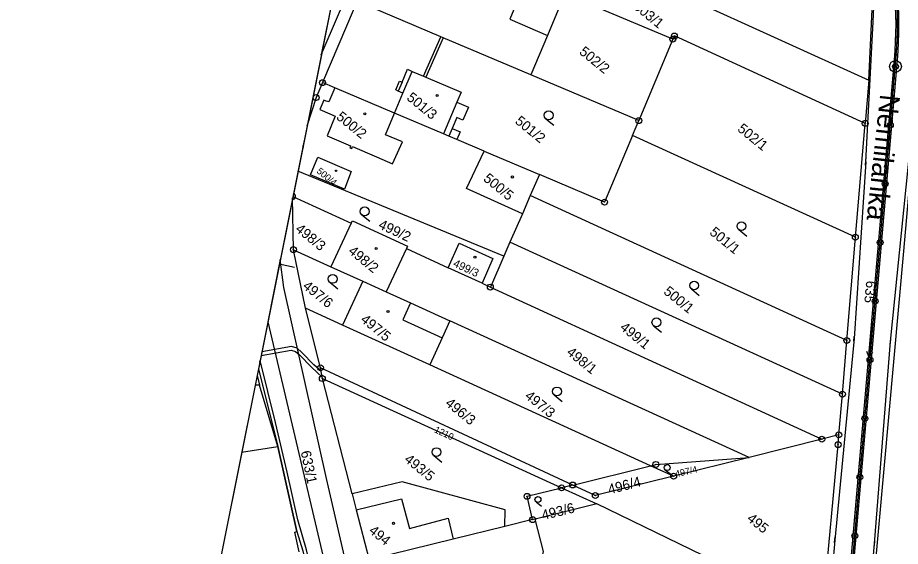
# Model space of a CAD drawing. Extents: x -548552 to -543113, y -1131925 to -1123599.
# Drawn here: x -548177.8 to -548028, y -1130119.2 to -1130029.4 of the extents above; entities that cross this region are included whole.
import ezdxf

# ---------------------------------------------------------------- set-up
doc = ezdxf.new("R2010")
doc.units = 0
for name, color, linetype in [('Hranice parcel', 7, 'Continuous'), ('Parcelní čísla', 7, 'Continuous'), ('Pop  PČ popisy', 7, 'Continuous'), ('Poz předměty', 7, 'Continuous'), ('Profile', 7, 'Continuous'), ('STANIČENÍ', 7, 'Continuous'), ('Vnitřní kresba', 7, 'Continuous'), ('Věcná břemena k části', 7, 'Continuous'), ('Značky bodu BP', 7, 'Continuous'), ('Značky budov', 7, 'Continuous'), ('Značky kultur', 7, 'Continuous')]:
    doc.layers.add(name, color=color, linetype=linetype)

msp = doc.modelspace()

# ---------------------------------------------------------------- linework, layer by layer
at = {"layer": 'Hranice parcel'}
for p, q in [((-548097.62, -1130010.77), (-548033.42, -1130040.08)), ((-548066.66, -1130033.09), (-548084.96, -1130025.33)), ((-548090.74, -1130039.17), (-548105.63, -1130032.85)), ((-548066.66, -1130033.09), (-548072.44, -1130046.93)), ((-548072.44, -1130046.93), (-548090.74, -1130039.17)), ((-548033.42, -1130040.08), (-548034.01, -1130047.39)), ((-548073.5, -1130049.45), (-548072.44, -1130046.93)), ((-548035.68, -1130066.73), (-548034.01, -1130047.39)), ((-548073.5, -1130049.45), (-548078.24, -1130060.77)), ((-548035.68, -1130066.73), (-548073.5, -1130049.45)), ((-548098.68, -1130052.1), (-548103.3, -1130050.14)), ((-548098.68, -1130052.1), (-548089.27, -1130056.09)), ((-548095.33, -1130069.92), (-548130.26, -1130055.5)), ((-548089.27, -1130056.09), (-548090.84, -1130059.67)), ((-548078.24, -1130060.77), (-548089.27, -1130056.09)), ((-548131.03, -1130068.84), (-548131.17, -1130060.04)), ((-548131.12, -1130059.81), (-548121.21, -1130064.35)), ((-548090.84, -1130059.67), (-548092.18, -1130062.73)), ((-548037.14, -1130084.26), (-548090.84, -1130059.67)), ((-548092.18, -1130062.73), (-548094.3, -1130067.56)), ((-548121.21, -1130064.35), (-548124.66, -1130071.74)), ((-548094.3, -1130067.56), (-548095.33, -1130069.92)), ((-548037.88, -1130093.36), (-548094.3, -1130067.56)), ((-548037.14, -1130084.26), (-548035.68, -1130066.73)), ((-548128.98, -1130078.75), (-548131.03, -1130068.84)), ((-548131.03, -1130068.84), (-548124.66, -1130071.74)), ((-548111.87, -1130068.65), (-548115.3, -1130076.02)), ((-548111.87, -1130068.65), (-548104.79, -1130071.9)), ((-548095.33, -1130069.92), (-548097.62, -1130075.19)), ((-548124.66, -1130071.74), (-548119.26, -1130074.21)), ((-548099.01, -1130074.55), (-548104.79, -1130071.9)), ((-548119.26, -1130074.21), (-548122.68, -1130081.63)), ((-548119.26, -1130074.21), (-548115.3, -1130076.02)), ((-548099.01, -1130074.55), (-548097.62, -1130075.19)), ((-548097.62, -1130075.19), (-548041.37, -1130101.02)), ((-548126.44, -1130088.89), (-548128.98, -1130078.75)), ((-548122.68, -1130081.63), (-548128.98, -1130078.75)), ((-548053.71, -1130104.11), (-548104.48, -1130080.95)), ((-548107.89, -1130088.38), (-548122.68, -1130081.63)), ((-548037.88, -1130093.36), (-548037.14, -1130084.26)), ((-548126.12, -1130090.73), (-548126.44, -1130088.89)), ((-548083.65, -1130108.8), (-548126.44, -1130088.89)), ((-548070.42, -1130105.52), (-548107.89, -1130088.38)), ((-548137.21, -1130090.2), (-548136.8, -1130091.82)), ((-548136.8, -1130091.82), (-548137.55, -1130091.87)), ((-548133.68, -1130102.28), (-548136.8, -1130091.82)), ((-548121.09, -1130110.29), (-548126.12, -1130090.73)), ((-548126.12, -1130090.73), (-548085.54, -1130109.27)), ((-548038.5, -1130100.29), (-548037.88, -1130093.36)), ((-548041.37, -1130101.02), (-548053.71, -1130104.11)), ((-548038.5, -1130100.29), (-548041.37, -1130101.02)), ((-548139.82, -1130103.24), (-548133.68, -1130102.28)), ((-548083.65, -1130108.8), (-548070.42, -1130105.52)), ((-548066.52, -1130107.31), (-548070.42, -1130105.52)), ((-548053.71, -1130104.11), (-548066.52, -1130107.31)), ((-548083.65, -1130108.8), (-548085.54, -1130109.27)), ((-548085.54, -1130109.27), (-548079.56, -1130112.01)), ((-548079.56, -1130112.01), (-548090, -1130114.57)), ((-548041.08, -1130130.62), (-548079.56, -1130112.01)), ((-548090.45, -1130114.68), (-548095.14, -1130115.83)), ((-548090, -1130114.57), (-548090.45, -1130114.68))]:
    msp.add_line(p, q, dxfattribs=at)
for points in [[(-548042.54, -1130238.31), (-548033.34, -1130134.21), (-548027.48, -1130069.11), (-548024.87, -1130039.57), (-548023.74, -1130027.7), (-548024.26, -1130024.53), (-548026.75, -1130012.63), (-548032.2, -1129998.46), (-548039.77, -1129984.96)], [(-548033.42, -1130040.08), (-548032.75, -1130026.89), (-548032.81, -1130024.57)], [(-548084.96, -1130025.33), (-548087.93, -1130032.45), (-548090.74, -1130039.17)], [(-548120.25, -1130026.65), (-548120.74, -1130027.84), (-548126.1, -1130040.48)], [(-548105.63, -1130032.85), (-548106, -1130032.69), (-548120.25, -1130026.65)], [(-548105.63, -1130032.85), (-548108.57, -1130039.54), (-548102.55, -1130042.1), (-548103.28, -1130043.8), (-548101.34, -1130044.62), (-548102.28, -1130046.83), (-548103.29, -1130046.4), (-548104.07, -1130048.24), (-548102.74, -1130048.81), (-548103.3, -1130050.14)], [(-548034.01, -1130047.39), (-548066.39, -1130032.56), (-548066.66, -1130033.09)], [(-548126.1, -1130040.48), (-548127.18, -1130043.02), (-548128.73, -1130047.88)], [(-548103.3, -1130050.14), (-548104.64, -1130049.58), (-548105.56, -1130049.19), (-548113.89, -1130045.65), (-548123.99, -1130041.37), (-548126.1, -1130040.48)], [(-548121.22, -1130055.57), (-548122.39, -1130058.54), (-548128.11, -1130056.15), (-548126.89, -1130053.12), (-548121.22, -1130055.57)], [(-548092.18, -1130062.73), (-548101.66, -1130058.46), (-548098.68, -1130052.1)], [(-548121.21, -1130064.35), (-548121.01, -1130063.92), (-548111.7, -1130068.27), (-548111.87, -1130068.65)], [(-548104.79, -1130071.9), (-548102.9, -1130067.72), (-548097.18, -1130070.36), (-548099.01, -1130074.55)], [(-548115.3, -1130076.02), (-548111.17, -1130077.89), (-548104.48, -1130080.95)], [(-548104.48, -1130080.95), (-548105.8, -1130083.83), (-548107.89, -1130088.38)], [(-548041.08, -1130130.62), (-548041.02, -1130128.26), (-548038.61, -1130101.95), (-548038.5, -1130100.29)], [(-548130.08, -1130120.17), (-548130.8, -1130116.8), (-548130.46, -1130116.72), (-548133.68, -1130102.28)], [(-548070.42, -1130105.52), (-548069.52, -1130105.3), (-548053.71, -1130104.11)], [(-548095.14, -1130115.83), (-548095.11, -1130112.99), (-548112.57, -1130108.25), (-548121.09, -1130110.29)], [(-548066.52, -1130107.31), (-548079.81, -1130110.59), (-548083.65, -1130108.8)], [(-548090.45, -1130114.68), (-548091.39, -1130110.72), (-548085.54, -1130109.27)], [(-548121.09, -1130110.29), (-548120.38, -1130113.02), (-548118.17, -1130121.48)], [(-548095.14, -1130115.83), (-548103.95, -1130117.98), (-548118.17, -1130121.48)], [(-548090.46, -1130128.68), (-548088.62, -1130120.09), (-548090, -1130114.57)]]:
    msp.add_lwpolyline(points, dxfattribs=at)
at = {"layer": 'Poz předměty'}
for p, q in [((-548033.89, -1130053.94), (-548032.64, -1130030.18)), ((-548045.91, -1130231.55), (-548029.04, -1130036.61)), ((-548045.41, -1130231.59), (-548028.54, -1130036.65)), ((-548029.72, -1130084.45), (-548025.19, -1130039.81)), ((-548033.89, -1130053.94), (-548035.9, -1130083.91)), ((-548035.9, -1130083.91), (-548039.17, -1130118.16)), ((-548032.43, -1130118.74), (-548029.72, -1130084.45)), ((-548039.17, -1130118.16), (-548041.92, -1130148.78)), ((-548034.96, -1130149.38), (-548032.43, -1130118.74))]:
    msp.add_line(p, q, dxfattribs=at)
for centre, radius, start, end in [((-548100.76, -1130032.15), 75.96, 354.2145, 38.8385), ((-548098.53, -1130030.6), 69.75, 355.0538, 34.8474), ((-548098.53, -1130030.6), 70.25, 355.0538, 34.8474), ((-548092.37, -1130027.03), 59.81, 356.982, 35.6693)]:
    msp.add_arc(centre, radius, start, end, dxfattribs=at)
at = {"layer": 'Profile'}
for p, q in [((-548114.24, -1129975.62), (-548149.12, -1130149.61)), ((-548126.01, -1130034.33), (-548149.12, -1130149.61)), ((-548130.84, -1130071.84), (-548133.43, -1130071.32))]:
    msp.add_line(p, q, dxfattribs=at)
at = {"layer": 'STANIČENÍ'}
for p, q in [((-548045.66, -1130231.57), (-548028.79, -1130036.63)), ((-548033.94, -1130054.49), (-548033.82, -1130053.1)), ((-548035.94, -1130084.37), (-548035.87, -1130083.59)), ((-548029.75, -1130084.8), (-548029.69, -1130084.13)), ((-548039.2, -1130118.54), (-548039.12, -1130117.62)), ((-548032.46, -1130119.1), (-548032.39, -1130118.3))]:
    msp.add_line(p, q, dxfattribs=at)
for centre, radius in [((-548028.53, -1130029.74), 0.1), ((-548028.53, -1130030.74), 0.1), ((-548028.54, -1130031.74), 0.1), ((-548028.6, -1130033.74), 0.1), ((-548028.56, -1130032.74), 0.1), ((-548028.65, -1130034.74), 0.1), ((-548028.8, -1130036.73), 0.1), ((-548028.72, -1130035.74), 0.1), ((-548028.88, -1130037.73), 1), ((-548028.88, -1130037.73), 0.5), ((-548028.88, -1130037.73), 0.1), ((-548029.06, -1130039.72), 0.1), ((-548028.97, -1130038.73), 0.1), ((-548029.14, -1130040.72), 0.1), ((-548029.32, -1130042.71), 0.1), ((-548029.23, -1130041.72), 0.1), ((-548029.4, -1130043.71), 0.1), ((-548029.57, -1130045.7), 0.1), ((-548029.49, -1130044.7), 0.1), ((-548029.66, -1130046.7), 0.1), ((-548029.75, -1130047.69), 0.5), ((-548029.83, -1130048.69), 0.1), ((-548029.75, -1130047.69), 0.1), ((-548029.92, -1130049.69), 0.1), ((-548030.09, -1130051.68), 0.1), ((-548030.01, -1130050.68), 0.1), ((-548030.18, -1130052.67), 0.1), ((-548030.35, -1130054.67), 0.1), ((-548030.26, -1130053.67), 0.1), ((-548030.44, -1130055.66), 0.1), ((-548030.61, -1130057.66), 0.5), ((-548030.61, -1130057.66), 0.1), ((-548030.52, -1130056.66), 0.1), ((-548030.7, -1130058.65), 0.1), ((-548030.87, -1130060.64), 0.1), ((-548030.78, -1130059.65), 0.1), ((-548030.95, -1130061.64), 0.1), ((-548031.13, -1130063.63), 0.1), ((-548031.04, -1130062.64), 0.1), ((-548031.21, -1130064.63), 0.1), ((-548031.39, -1130066.62), 0.1), ((-548031.3, -1130065.63), 0.1), ((-548031.47, -1130067.62), 0.5), ((-548031.47, -1130067.62), 0.1), ((-548031.64, -1130069.61), 0.1), ((-548031.56, -1130068.62), 0.1), ((-548031.73, -1130070.61), 0.1), ((-548031.9, -1130072.6), 0.1), ((-548031.82, -1130071.6), 0.1), ((-548031.99, -1130073.6), 0.1), ((-548032.16, -1130075.59), 0.1), ((-548032.07, -1130074.59), 0.1), ((-548032.33, -1130077.58), 0.5), ((-548032.25, -1130076.59), 0.1), ((-548032.42, -1130078.58), 0.1), ((-548032.33, -1130077.58), 0.1), ((-548032.51, -1130079.57), 0.1), ((-548032.68, -1130081.57), 0.1), ((-548032.59, -1130080.57), 0.1), ((-548032.76, -1130082.56), 0.1), ((-548032.94, -1130084.56), 0.1), ((-548032.85, -1130083.56), 0.1), ((-548033.02, -1130085.55), 0.1), ((-548033.2, -1130087.54), 0.5), ((-548033.2, -1130087.54), 0.1), ((-548033.11, -1130086.55), 0.1), ((-548033.28, -1130088.54), 0.1), ((-548033.45, -1130090.53), 0.1), ((-548033.37, -1130089.54), 0.1), ((-548033.54, -1130091.53), 0.1), ((-548033.71, -1130093.52), 0.1), ((-548033.63, -1130092.53), 0.1), ((-548033.8, -1130094.52), 0.1), ((-548033.97, -1130096.51), 0.1), ((-548033.89, -1130095.51), 0.1), ((-548034.06, -1130097.51), 0.5), ((-548034.06, -1130097.51), 0.1), ((-548034.23, -1130099.5), 0.1), ((-548034.14, -1130098.5), 0.1), ((-548034.32, -1130100.5), 0.1), ((-548034.49, -1130102.49), 0.1), ((-548034.4, -1130101.49), 0.1), ((-548034.58, -1130103.48), 0.1), ((-548034.75, -1130105.48), 0.1), ((-548034.66, -1130104.48), 0.1), ((-548034.92, -1130107.47), 0.5), ((-548034.83, -1130106.47), 0.1), ((-548035.01, -1130108.47), 0.1), ((-548034.92, -1130107.47), 0.1), ((-548035.09, -1130109.46), 0.1), ((-548035.27, -1130111.45), 0.1), ((-548035.18, -1130110.46), 0.1), ((-548035.35, -1130112.45), 0.1), ((-548035.52, -1130114.44), 0.1), ((-548035.44, -1130113.45), 0.1), ((-548035.61, -1130115.44), 0.1), ((-548035.78, -1130117.43), 0.5), ((-548035.78, -1130117.43), 0.1), ((-548035.7, -1130116.44), 0.1), ((-548035.87, -1130118.43), 0.1)]:
    msp.add_circle(centre, radius, dxfattribs=at)
msp.add_arc((-548098.53, -1130030.6), 70, 355.0538, 34.8474, dxfattribs=at)
at = {"layer": 'Vnitřní kresba'}
for p, q in [((-548092.15, -1130024.52), (-548094.33, -1130029.73)), ((-548094.33, -1130029.73), (-548087.93, -1130032.45)), ((-548108.95, -1130039.38), (-548106, -1130032.69)), ((-548112.6, -1130040.39), (-548111.68, -1130038.22)), ((-548112.45, -1130042.25), (-548110.88, -1130038.56)), ((-548111.68, -1130038.22), (-548110.88, -1130038.56)), ((-548110.88, -1130038.56), (-548108.95, -1130039.38)), ((-548108.95, -1130039.38), (-548108.57, -1130039.54)), ((-548113.68, -1130041.72), (-548113.04, -1130040.21)), ((-548112.6, -1130040.39), (-548113.27, -1130041.9)), ((-548113.04, -1130040.21), (-548112.6, -1130040.39)), ((-548113.89, -1130045.65), (-548112.45, -1130042.25)), ((-548113.27, -1130041.9), (-548113.68, -1130041.72)), ((-548112.45, -1130042.25), (-548113.27, -1130041.9)), ((-548103.28, -1130043.8), (-548105.56, -1130049.19)), ((-548104.07, -1130048.24), (-548104.64, -1130049.58)), ((-548111.17, -1130077.89), (-548112.48, -1130080.73)), ((-548112.48, -1130080.73), (-548105.8, -1130083.83)), ((-548120.38, -1130113.02), (-548112.68, -1130111.13)), ((-548112.68, -1130111.13), (-548111.35, -1130116.16)), ((-548111.35, -1130116.16), (-548104.8, -1130114.43)), ((-548104.8, -1130114.43), (-548103.95, -1130117.98))]:
    msp.add_line(p, q, dxfattribs=at)
for points in [[(-548123.99, -1130041.37), (-548125.05, -1130043.76), (-548125.45, -1130043.6)], [(-548125.45, -1130043.6), (-548125.86, -1130043.44), (-548126.54, -1130045.06), (-548126.14, -1130045.23)], [(-548126.14, -1130045.23), (-548123.94, -1130046.16), (-548125.31, -1130049.49), (-548121.32, -1130051.21), (-548121.44, -1130051.54), (-548121.12, -1130051.69), (-548120.99, -1130051.35), (-548116.92, -1130053.09), (-548114.21, -1130054.26), (-548112.55, -1130050.54), (-548115.39, -1130049.32), (-548113.89, -1130045.65)]]:
    msp.add_lwpolyline(points, dxfattribs=at)
at = {"layer": 'Věcná břemena k části'}
for p, q in [((-548122.46, -1130016.63), (-548126.3, -1130035.78)), ((-548133.26, -1130070.5), (-548135.39, -1130081.11)), ((-548136.41, -1130086.19), (-548136.53, -1130086.82)), ((-548136.7, -1130087.67), (-548136.98, -1130089.06)), ((-548136.73, -1130087.8), (-548136.8, -1130088.14))]:
    msp.add_line(p, q, dxfattribs=at)
for points in [[(-548126.3, -1130035.78), (-548114.72, -1130008.72), (-548115.03, -1130006.71), (-548113.4, -1130004.85), (-548099.65, -1129975.24), (-548098.14, -1129966.38), (-548094.83, -1129953.62), (-548089.47, -1129943.94)], [(-548145.87, -1130336.95), (-548116.53, -1130315.01), (-548114.29, -1130311.78), (-548120.2, -1130292.47), (-548105.14, -1130285.34), (-548088.88, -1130279.12), (-548087.54, -1130276.16), (-548085.32, -1130275.51), (-548083.67, -1130277.13), (-548080.54, -1130275.93), (-548083.69, -1130272.53), (-548082.78, -1130271.8), (-548090.39, -1130258.59), (-548090.37, -1130254.97), (-548111.95, -1130165.69), (-548119, -1130135.35), (-548120.56, -1130135.72), (-548121.43, -1130132.19), (-548123.07, -1130122.67), (-548122, -1130122.41), (-548125.43, -1130107.67), (-548132.67, -1130075.26), (-548133.26, -1130070.5)], [(-548135.39, -1130081.11), (-548094.16, -1130256.3), (-548096.38, -1130257.65), (-548092.22, -1130274.71), (-548093.18, -1130278.62), (-548093.39, -1130278.68), (-548094.01, -1130280.76), (-548123.19, -1130289.32), (-548128.17, -1130290.65), (-548129.61, -1130289.94), (-548137, -1130291.34), (-548150.68, -1130291.82), (-548158.2, -1130292.25), (-548177.83, -1130292.82)], [(-548136.53, -1130086.82), (-548131.42, -1130085.91), (-548130.7, -1130086.11), (-548130.01, -1130086.72), (-548127.99, -1130088.79), (-548126.17, -1130090.46), (-548126.33, -1130089.49), (-548127.56, -1130088.37), (-548129.6, -1130086.28), (-548130.41, -1130085.57), (-548131.38, -1130085.3), (-548136.41, -1130086.19)], [(-548136.98, -1130089.06), (-548133.68, -1130102.28), (-548130.46, -1130116.72), (-548129.42, -1130119.97), (-548127.28, -1130129.19), (-548125.72, -1130136.79), (-548123.48, -1130144.87), (-548121.8, -1130151.49), (-548121.73, -1130152.31), (-548121.81, -1130152.58), (-548121.58, -1130153.54), (-548121.39, -1130153.24), (-548121.11, -1130152.38), (-548121.2, -1130151.38), (-548122.9, -1130144.73), (-548125.14, -1130136.65), (-548126.69, -1130129.06), (-548128.83, -1130119.82), (-548130.26, -1130114.72), (-548132.08, -1130106.59), (-548134.09, -1130098.17), (-548136.7, -1130087.67)], [(-548136.8, -1130088.14), (-548136.66, -1130088.11), (-548136.73, -1130087.8)]]:
    msp.add_lwpolyline(points, dxfattribs=at)
at = {"layer": 'Značky bodu BP'}
for p, q in [((-548129.37, -1130051.1), (-548129.49, -1130051.68)), ((-548131.02, -1130059.31), (-548131.21, -1130060.28))]:
    msp.add_line(p, q, dxfattribs=at)
for centre, radius in [((-548066.39, -1130032.56), 0.5), ((-548066.66, -1130033.09), 0.5), ((-548066.66, -1130033.09), 0.0303), ((-548066.39, -1130032.56), 0.0303), ((-548126.1, -1130040.48), 0.5), ((-548126.1, -1130040.48), 0.0303), ((-548127.18, -1130043.02), 0.5), ((-548127.18, -1130043.02), 0.0303), ((-548072.44, -1130046.93), 0.5), ((-548072.44, -1130046.93), 0.0303), ((-548034.01, -1130047.39), 0.5), ((-548034.01, -1130047.39), 0.0303), ((-548078.24, -1130060.77), 0.5), ((-548078.24, -1130060.77), 0.0303), ((-548035.68, -1130066.73), 0.5), ((-548035.68, -1130066.73), 0.0303), ((-548131.03, -1130068.84), 0.5), ((-548131.03, -1130068.84), 0.0303), ((-548097.62, -1130075.19), 0.5), ((-548097.62, -1130075.19), 0.0303), ((-548037.14, -1130084.26), 0.5), ((-548037.14, -1130084.26), 0.0303), ((-548126.44, -1130088.89), 0.5), ((-548126.44, -1130088.89), 0.0303), ((-548126.12, -1130090.73), 0.5), ((-548126.12, -1130090.73), 0.0303), ((-548037.88, -1130093.36), 0.5), ((-548037.88, -1130093.36), 0.0303), ((-548041.37, -1130101.02), 0.5), ((-548041.37, -1130101.02), 0.0303), ((-548038.5, -1130100.29), 0.5), ((-548038.5, -1130100.29), 0.0303), ((-548038.61, -1130101.95), 0.5), ((-548038.61, -1130101.95), 0.0303), ((-548069.52, -1130105.3), 0.5), ((-548069.52, -1130105.3), 0.0303), ((-548066.52, -1130107.31), 0.5), ((-548083.65, -1130108.8), 0.5), ((-548066.52, -1130107.31), 0.0303), ((-548085.54, -1130109.27), 0.5), ((-548085.54, -1130109.27), 0.0303), ((-548083.65, -1130108.8), 0.0303), ((-548091.39, -1130110.72), 0.5), ((-548091.39, -1130110.72), 0.0303), ((-548079.81, -1130110.59), 0.5), ((-548079.81, -1130110.59), 0.0303), ((-548090.45, -1130114.68), 0.5), ((-548090.45, -1130114.68), 0.0303)]:
    msp.add_circle(centre, radius, dxfattribs=at)
for centre, start, end in [((-548129.83, -1130051.31), 312.1587, 25.172), ((-548131.17, -1130059.79), 264.9674, 72.3634)]:
    msp.add_arc(centre, 0.5, start, end, dxfattribs=at)
at = {"layer": 'Značky budov'}
for centre, radius in [((-548106.65, -1130042.65), 0.175), ((-548118.93, -1130045.78), 0.175), ((-548123.79, -1130055.43), 0.117), ((-548093.88, -1130056.5), 0.175), ((-548116.98, -1130068.64), 0.175), ((-548100.23, -1130070.1), 0.175), ((-548114.99, -1130079.34), 0.175), ((-548114.05, -1130115.31), 0.175)]:
    msp.add_circle(centre, radius, dxfattribs=at)
at = {"layer": 'Značky kultur'}
for p, q in [((-548088.21, -1130046.61), (-548086.85, -1130047.72)), ((-548119.41, -1130062.92), (-548118.05, -1130064.02)), ((-548055.48, -1130065.43), (-548054.12, -1130066.53)), ((-548124.86, -1130074.38), (-548123.5, -1130075.49)), ((-548063.51, -1130075.51), (-548062.16, -1130076.62)), ((-548032.79, -1130081.19), (-548033.33, -1130087.17)), ((-548069.91, -1130081.77), (-548068.55, -1130082.87)), ((-548033.33, -1130087.17), (-548033.74, -1130086.15)), ((-548033.33, -1130087.17), (-548032.74, -1130086.24)), ((-548086.79, -1130093.49), (-548085.43, -1130094.6)), ((-548107.23, -1130103.8), (-548105.87, -1130104.9)), ((-548067.93, -1130106.23), (-548067.02, -1130106.97)), ((-548089.86, -1130111.65), (-548088.95, -1130112.39))]:
    msp.add_line(p, q, dxfattribs=at)
for centre, radius in [((-548087.73, -1130046.03), 0.75), ((-548118.94, -1130062.34), 0.75), ((-548055.01, -1130064.85), 0.75), ((-548124.38, -1130073.8), 0.75), ((-548063.04, -1130074.93), 0.75), ((-548069.44, -1130081.18), 0.75), ((-548086.31, -1130092.91), 0.75), ((-548106.76, -1130103.21), 0.75), ((-548067.61, -1130105.84), 0.502), ((-548089.54, -1130111.26), 0.502)]:
    msp.add_circle(centre, radius, dxfattribs=at)

# ---------------------------------------------------------------- texts
at = {"layer": 'Parcelní čísla'}
for s, height, rotation, p in [('503/1', 1.7, 320.8323, (-548073.47, -1130027.79)), ('502/2', 1.7, 320.8323, (-548082.66, -1130035.48)), ('501/3', 1.7, 320.8323, (-548111.94, -1130043.27)), ('500/2', 1.7, 320.8323, (-548123.89, -1130046.53)), ('501/2', 1.7, 320.8323, (-548093.55, -1130047.27)), ('502/1', 1.7, 320.8323, (-548055.81, -1130048.56)), ('500/4', 1.139, 320.8323, (-548127.19, -1130055.69)), ('500/5', 1.7, 320.8323, (-548098.94, -1130057.01)), ('498/3', 1.7, 320.8323, (-548130.84, -1130065.57)), ('499/2', 1.7, 334.8323, (-548116.75, -1130065.14)), ('501/1', 1.7, 320.8323, (-548060.55, -1130066.12)), ('498/2', 1.7, 320.8323, (-548121.86, -1130069.32)), ('499/3', 1.347, 334.8323, (-548104.04, -1130071.62)), ('497/6', 1.7, 320.8323, (-548129.59, -1130075.26)), ('500/1', 1.7, 320.8323, (-548068.36, -1130076.19)), ('635', 1.7, 264.8323, (-548033.83, -1130074.06)), ('497/5', 1.7, 320.8323, (-548119.77, -1130080.94)), ('499/1', 1.7, 320.8323, (-548075.76, -1130082.27)), ('498/1', 1.7, 320.8323, (-548084.82, -1130086.5)), ('497/3', 1.7, 320.8323, (-548091.9, -1130093.92)), ('496/3', 1.7, 320.8323, (-548105.4, -1130095.15)), ('1210', 1.139, 334.8323, (-548107.23, -1130099.8)), ('633/1', 1.7, 281.8323, (-548129.8, -1130103.14)), ('493/5', 1.7, 320.8323, (-548112.35, -1130104.68)), ('497/4', 1.139, 12.8323, (-548066.12, -1130107.49)), ('496/4', 1.7, 14.8323, (-548077.42, -1130110.41)), ('493/6', 1.7, 13.8323, (-548088.7, -1130114.78)), ('495', 1.7, 320.8323, (-548054.21, -1130114.73)), ('494', 1.7, 320.8323, (-548118.37, -1130116.78))]:
    msp.add_text(s, height=height, rotation=rotation, dxfattribs=at).set_placement(p)
at = {"layer": 'Pop  PČ popisy'}
msp.add_text('Nemilanka', height=3.4, rotation=263.8323, dxfattribs=at).set_placement((-548031.46, -1130042.36))

doc.saveas('drawing.dxf')
